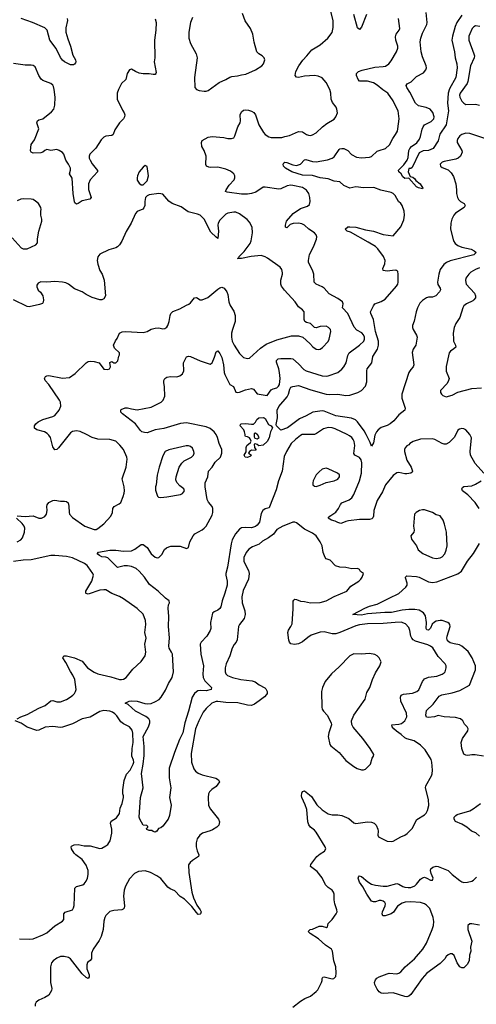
# Model space of a CAD drawing. Header units: inches. Extents: x 2057696 to 2160536, y 827480 to 1016834.
# Tile 298 of 422: x 2100954 to 2105597, y 964209 to 974218. Entities that reach past the tile are written whole.
import ezdxf

# ---------------------------------------------------------------- set-up
doc = ezdxf.new("R2010")
doc.units = ezdxf.units.IN
doc.header["$MEASUREMENT"] = 0
doc.layers.add('C1906', color=7, linetype='Continuous')
doc.layers.add('C1907', color=7, linetype='Continuous')

msp = doc.modelspace()

# ---------------------------------------------------------------- linework, layer by layer
at = {"layer": 'C1906', "color": 5}
for points, elevation in [([(2100930, 969174), (2101010, 969169), (2101090, 969173), (2101150, 969150), (2101175, 969150), (2101210, 969168), (2101225, 969190), (2101235, 969230), (2101231, 969270), (2101234, 969286), (2101250, 969310), (2101290, 969330), (2101310, 969334), (2101370, 969323), (2101410, 969325), (2101430, 969320), (2101448, 969308), (2101454, 969274), (2101456, 969210), (2101461, 969190), (2101490, 969158), (2101617, 969070), (2101710, 969036), (2101730, 969037), (2101750, 969047), (2101808, 969092), (2101881, 969170), (2101898, 969210), (2101901, 969250), (2101914, 969270), (2101964, 969296), (2101981, 969310), (2102007, 969370), (2102015, 969405), (2102018, 969430), (2102016, 969470), (2101997, 969550), (2102037, 969670), (2102046, 969750), (2102044, 969770), (2102010, 969850), (2101973, 969893), (2101930, 969932), (2101870, 969950), (2101750, 969955), (2101690, 969972), (2101634, 970000)], 480), ([(2101456, 970000), (2101350, 969866), (2101330, 969849), (2101310, 969845), (2101290, 969875), (2101266, 969970), (2101250, 969995), (2101245, 970000)], 480), ([(2103827, 970000), (2103810, 969991), (2103758, 969950), (2103714, 969910), (2103666, 969830), (2103642, 969778), (2103624, 969630), (2103587, 969530), (2103560, 969440), (2103495, 969265), (2103490, 969256), (2103450, 969246), (2103426, 969230), (2103410, 969199), (2103392, 969110), (2103370, 969079), (2103350, 969067), (2103310, 969054), (2103250, 969057), (2103208, 969052), (2103190, 969039), (2103147, 968990), (2103114, 968930), (2103103, 968890), (2103068, 968652), (2103050, 968590), (2103050, 968570), (2103064, 968510), (2103063, 968470), (2103041, 968390), (2103013, 968310), (2102999, 968250), (2102988, 968232), (2102970, 968215), (2102930, 968200), (2102914, 968186), (2102894, 968090), (2102896, 968030), (2102891, 968010), (2102858, 967950), (2102799, 967890), (2102789, 967870), (2102797, 967770), (2102824, 967650), (2102815, 967570), (2102821, 967530), (2102838, 967498), (2102904, 967430), (2102900, 967410), (2102850, 967396), (2102790, 967400), (2102766, 967394), (2102750, 967387), (2102732, 967370), (2102709, 967331), (2102671, 967190), (2102633, 967070), (2102613, 966970), (2102580, 966900), (2102527, 966770), (2102475, 966610), (2102473, 966510), (2102490, 966410), (2102478, 966310), (2102493, 966233), (2102476, 966130), (2102462, 966090), (2102410, 966019), (2102390, 966002), (2102364, 965996), (2102350, 965968), (2102330, 965958), (2102310, 965966), (2102297, 965977), (2102270, 965975), (2102246, 965986), (2102244, 965996), (2102258, 966010), (2102256, 966016), (2102247, 966027), (2102209, 966029), (2102175, 966090), (2102169, 966110), (2102184, 966310), (2102210, 966410), (2102194, 966554), (2102211, 966650), (2102220, 966740), (2102220, 966830), (2102210, 966930), (2102265, 967030), (2102278, 967070), (2102277, 967090), (2102266, 967110), (2102235, 967135), (2102131, 967190), (2102057, 967257), (2102026, 967270), (2102068, 967290), (2102090, 967293), (2102150, 967291), (2102227, 967267), (2102250, 967264), (2102290, 967268), (2102334, 967286), (2102371, 967309), (2102391, 967330), (2102438, 967402), (2102467, 967470), (2102505, 967530), (2102519, 967590), (2102507, 967767), (2102499, 967790), (2102475, 967830), (2102469, 967850), (2102476, 967936), (2102466, 968050), (2102470, 968150), (2102463, 968237), (2102467, 968270), (2102478, 968290), (2102475, 968310), (2102437, 968337), (2102363, 968410), (2102275, 968475), (2102223, 968550), (2102170, 968611), (2102138, 968638), (2102090, 968660), (2102050, 968668), (2102015, 968665), (2101950, 968651), (2101850, 968747), (2101830, 968754), (2101790, 968759), (2101765, 968770), (2101743, 968790), (2101755, 968805), (2101870, 968827), (2101930, 968825), (2102010, 968815), (2102090, 968820), (2102124, 968836), (2102190, 968884), (2102210, 968884), (2102250, 968854), (2102290, 968790), (2102330, 968755), (2102351, 968749), (2102370, 968752), (2102380, 968760), (2102399, 968781), (2102428, 968832), (2102448, 968850), (2102470, 968860), (2102490, 968865), (2102585, 968865), (2102650, 968841), (2102670, 968852), (2102685, 968910), (2102717, 968970), (2102734, 968990), (2102810, 969032), (2102830, 969048), (2102850, 969070), (2102910, 969180), (2102919, 969210), (2102917, 969250), (2102910, 969270), (2102874, 969314), (2102861, 969341), (2102840, 969470), (2102840, 969510), (2102868, 969570), (2102874, 969630), (2102911, 969670), (2102941, 969719), (2102996, 969770), (2103010, 969810), (2103009, 969850), (2102982, 969910), (2102966, 969970), (2102951, 970000)], 460), ([(2103497, 970000), (2103490, 969969), (2103469, 969930), (2103430, 969894), (2103387, 969887), (2103370, 969901), (2103353, 969907), (2103338, 969902), (2103342, 969870), (2103356, 969850), (2103350, 969838), (2103310, 969842), (2103292, 969830), (2103282, 969810), (2103312, 969790), (2103300, 969780), (2103270, 969769), (2103248, 969770), (2103235, 969790), (2103256, 969824), (2103257, 969870), (2103265, 969890), (2103300, 969920), (2103308, 969932), (2103299, 969959), (2103289, 969969), (2103270, 969979), (2103250, 969982), (2103247, 969987), (2103245, 970000)], 440), ([(2103338, 970000), (2103338, 969978), (2103345, 969965), (2103370, 969958), (2103388, 969970), (2103371, 970000)], 440), ([(2105388, 970000), (2105373, 969970), (2105321, 969919), (2105290, 969904), (2105270, 969903), (2105250, 969910), (2105176, 969950), (2105150, 969956), (2105030, 969953), (2104956, 969930), (2104921, 969910), (2104910, 969895), (2104890, 969885), (2104873, 969867), (2104865, 969850), (2104865, 969830), (2104890, 969741), (2104935, 969670), (2104948, 969630), (2104943, 969617), (2104932, 969608), (2104890, 969601), (2104870, 969601), (2104810, 969616), (2104790, 969612), (2104750, 969586), (2104673, 969490), (2104642, 969418), (2104590, 969332), (2104553, 969230), (2104550, 969170), (2104545, 969155), (2104535, 969145), (2104510, 969136), (2104410, 969138), (2104296, 969124), (2104270, 969118), (2104230, 969099), (2104218, 969098), (2104190, 969106), (2104162, 969122), (2104125, 969130), (2104089, 969150), (2104106, 969170), (2104170, 969213), (2104197, 969250), (2104215, 969290), (2104230, 969306), (2104304, 969336), (2104330, 969356), (2104351, 969390), (2104408, 969530), (2104429, 969610), (2104433, 969713), (2104425, 969745), (2104410, 969768), (2104362, 969790), (2104350, 969809), (2104360, 969890), (2104354, 969930), (2104346, 969950), (2104331, 969971), (2104308, 969988), (2104282, 970000)], 460), ([(2104567, 970000), (2104565, 969995), (2104550, 969918), (2104530, 969884), (2104519, 969919), (2104476, 970000)], 440), ([(2105674, 969610), (2105585, 969705), (2105537, 969790), (2105535, 969830), (2105549, 969969), (2105531, 970000)], 460), ([(2105624, 969250), (2105584, 969310), (2105510, 969387), (2105455, 969430), (2105449, 969450), (2105456, 969464), (2105470, 969474), (2105550, 969479), (2105590, 969495), (2105647, 969530)], 460), ([(2100930, 968910), (2100964, 968930), (2100982, 968950), (2101004, 969010), (2101007, 969050), (2100999, 969070), (2100978, 969098), (2100923, 969150)], 480), ([(2103730, 964181), (2103810, 964242), (2103852, 964268), (2103910, 964292), (2103970, 964338), (2103985, 964355), (2104023, 964430), (2104030, 964450), (2104029, 964471), (2104035, 964485), (2104051, 964489), (2104130, 964467), (2104149, 964470), (2104167, 964493), (2104173, 964527), (2104169, 964589), (2104148, 964650), (2104133, 964750), (2104125, 964770), (2104064, 964810), (2103993, 964873), (2103906, 964930), (2103887, 964950), (2103909, 964970), (2103930, 964974), (2103998, 965002), (2104030, 965002), (2104075, 964990), (2104082, 964998), (2104090, 965030), (2104132, 965070), (2104172, 965128), (2104181, 965150), (2104179, 965170), (2104158, 965230), (2104152, 965270), (2104152, 965330), (2104144, 965350), (2104130, 965370), (2104090, 965397), (2104064, 965424), (2104030, 965495), (2103978, 965558), (2103912, 965610), (2103915, 965630), (2103976, 965710), (2104010, 965739), (2104054, 965766), (2104066, 965790), (2104060, 965810), (2103970, 965959), (2103950, 965980), (2103910, 966010), (2103893, 966033), (2103884, 966064), (2103873, 966190), (2103858, 966238), (2103823, 966310), (2103819, 966330), (2103824, 966356), (2103830, 966371), (2103850, 966379), (2103900, 966340), (2103920, 966320), (2103976, 966236), (2104030, 966185), (2104090, 966146), (2104130, 966135), (2104190, 966136), (2104228, 966128), (2104299, 966099), (2104350, 966055), (2104370, 966047), (2104490, 966064), (2104530, 966061), (2104557, 966050), (2104578, 966030), (2104595, 965990), (2104599, 965970), (2104596, 965930), (2104603, 965910), (2104689, 965869), (2104730, 965863), (2104750, 965868), (2104828, 965912), (2104870, 965930), (2104893, 965947), (2104944, 965996), (2104993, 966087), (2105070, 966135), (2105088, 966152), (2105102, 966178), (2105113, 966230), (2105110, 966290), (2105079, 966410), (2105084, 966430), (2105141, 966530), (2105148, 966552), (2105151, 966589), (2105146, 966670), (2105138, 966698), (2105075, 966795), (2105030, 966844), (2104966, 966886), (2104890, 966907), (2104870, 966919), (2104833, 966953), (2104785, 966985), (2104758, 967010), (2104740, 967030), (2104739, 967050), (2104810, 967056), (2104836, 967064), (2104870, 967090), (2104890, 967130), (2104887, 967170), (2104830, 967290), (2104825, 967330), (2104831, 967350), (2104857, 967363), (2104947, 967373), (2104992, 967388), (2105013, 967407), (2105048, 967490), (2105070, 967516), (2105110, 967536), (2105194, 967546), (2105250, 967564), (2105270, 967577), (2105279, 967590), (2105291, 967630), (2105290, 967650), (2105280, 967670), (2105210, 967745), (2105153, 967833), (2105130, 967851), (2105103, 967863), (2104979, 967899), (2104953, 967913), (2104940, 967930), (2104931, 967950), (2104922, 968010), (2104910, 968041), (2104877, 968077), (2104833, 968093), (2104772, 968092), (2104650, 968079), (2104490, 968077), (2104410, 968067), (2104370, 968057), (2104210, 967987), (2104170, 967976), (2104130, 967975), (2104050, 967996), (2104010, 967992), (2103919, 967961), (2103882, 967938), (2103830, 967894), (2103790, 967875), (2103748, 967868), (2103710, 967875), (2103697, 967890), (2103690, 967910), (2103680, 967990), (2103687, 968013), (2103711, 968050), (2103723, 968077), (2103736, 968230), (2103734, 968306), (2103741, 968319), (2103750, 968326), (2103770, 968324), (2103810, 968308), (2103850, 968305), (2103910, 968289), (2104010, 968293), (2104070, 968309), (2104150, 968354), (2104281, 968410), (2104322, 968458), (2104402, 968510), (2104424, 968530), (2104435, 968550), (2104448, 968590), (2104418, 968610), (2104408, 968628), (2104390, 968638), (2104330, 968636), (2104271, 968651), (2104210, 968653), (2104165, 968665), (2104110, 968724), (2104070, 968739), (2104059, 968750), (2104041, 968801), (2104030, 968870), (2104010, 968910), (2103967, 968970), (2103930, 968997), (2103850, 969040), (2103770, 969102), (2103750, 969111), (2103730, 969111), (2103675, 969085), (2103630, 969071), (2103570, 969035), (2103533, 968987), (2103484, 968950), (2103424, 968916), (2103390, 968887), (2103321, 968859), (2103284, 968836), (2103258, 968802), (2103234, 968750), (2103234, 968710), (2103280, 968620), (2103287, 968587), (2103282, 968530), (2103226, 968414), (2103214, 968350), (2103217, 968290), (2103243, 968210), (2103247, 968170), (2103236, 968130), (2103189, 968070), (2103179, 968050), (2103166, 967914), (2103156, 967890), (2103135, 967865), (2103115, 967830), (2103089, 967750), (2103053, 967670), (2103043, 967630), (2103043, 967590), (2103050, 967570), (2103068, 967550), (2103119, 967530), (2103202, 967510), (2103317, 967497), (2103348, 967488), (2103390, 967455), (2103446, 967426), (2103456, 967416), (2103469, 967390), (2103469, 967370), (2103463, 967357), (2103444, 967336), (2103390, 967294), (2103341, 967259), (2103312, 967248), (2103270, 967251), (2103173, 967273), (2103050, 967276), (2102970, 967287), (2102950, 967286), (2102923, 967277), (2102909, 967270), (2102850, 967215), (2102821, 967179), (2102774, 967090), (2102742, 967010), (2102697, 966757), (2102702, 966670), (2102724, 966604), (2102740, 966580), (2102770, 966559), (2102810, 966543), (2102949, 966509), (2102977, 966490), (2102984, 966470), (2102950, 966422), (2102906, 966394), (2102883, 966370), (2102872, 966350), (2102869, 966310), (2102874, 966230), (2102893, 966193), (2102976, 966090), (2102985, 966065), (2102979, 966030), (2102960, 966010), (2102916, 965984), (2102890, 965972), (2102811, 965950), (2102784, 965930), (2102760, 965890), (2102748, 965850), (2102748, 965810), (2102758, 965770), (2102774, 965730), (2102773, 965710), (2102710, 965672), (2102688, 965652), (2102672, 965628), (2102673, 965550), (2102703, 965350), (2102722, 965290), (2102756, 965216), (2102789, 965170), (2102798, 965150), (2102792, 965128), (2102790, 965124), (2102770, 965123), (2102750, 965141), (2102703, 965203), (2102655, 965255), (2102630, 965277), (2102585, 965305), (2102530, 965362), (2102483, 965383), (2102460, 965400), (2102390, 965488), (2102350, 965516), (2102285, 965550), (2102230, 965565), (2102161, 965559), (2102121, 965539), (2102070, 965486), (2102030, 965411), (2102016, 965370), (2102008, 965310), (2102020, 965210), (2102015, 965185), (2102005, 965175), (2101992, 965168), (2101910, 965164), (2101870, 965151), (2101830, 965112), (2101819, 965090), (2101810, 965054), (2101804, 964970), (2101783, 964897), (2101763, 964857), (2101700, 964770), (2101685, 964730), (2101683, 964670), (2101670, 964654), (2101645, 964635), (2101635, 964610), (2101637, 964570), (2101659, 964510), (2101660, 964490), (2101650, 964473), (2101630, 964481), (2101590, 964519), (2101472, 964670), (2101450, 964685), (2101406, 964694), (2101370, 964695), (2101330, 964678), (2101293, 964650), (2101279, 964630), (2101267, 964590), (2101267, 964430), (2101280, 964370), (2101278, 964350), (2101250, 964302), (2101210, 964279), (2101149, 964251), (2101123, 964230), (2101113, 964210), (2101110, 964190)], 480), ([(2105670, 966732), (2105586, 966746), (2105550, 966746), (2105510, 966739), (2105490, 966742), (2105470, 966753), (2105450, 966810), (2105442, 966870), (2105457, 966910), (2105509, 966990), (2105513, 967010), (2105504, 967030), (2105476, 967056), (2105460, 967090), (2105435, 967110), (2105384, 967124), (2105270, 967131), (2105210, 967144), (2105170, 967131), (2105106, 967126), (2105089, 967129), (2105083, 967150), (2105090, 967196), (2105159, 967261), (2105218, 967342), (2105245, 967355), (2105350, 967374), (2105430, 967398), (2105527, 967453), (2105590, 967610), (2105590, 967650), (2105553, 967730), (2105514, 967794), (2105451, 967851), (2105424, 967864), (2105370, 967872), (2105330, 967883), (2105304, 967904), (2105297, 967930), (2105299, 967950), (2105330, 968050), (2105327, 968070), (2105319, 968079), (2105306, 968090), (2105250, 968110), (2105230, 968112), (2105190, 968104), (2105170, 968095), (2105147, 968073), (2105130, 968032), (2105110, 968011), (2105095, 968015), (2105087, 968030), (2105091, 968089), (2105079, 968159), (2105058, 968190), (2105014, 968214), (2104970, 968223), (2104910, 968223), (2104844, 968216), (2104733, 968193), (2104668, 968192), (2104490, 968177), (2104430, 968166), (2104342, 968170), (2104463, 968237), (2104510, 968256), (2104590, 968275), (2104710, 968338), (2104810, 968384), (2104879, 968450), (2104893, 968470), (2104892, 968490), (2104876, 968544), (2104876, 968550), (2104890, 968564), (2104990, 968558), (2105016, 968550), (2105110, 968505), (2105150, 968498), (2105196, 968504), (2105410, 968585), (2105447, 968613), (2105507, 968713), (2105568, 968792), (2105630, 968892)], 460), ([(2100929, 967110), (2100967, 967133), (2101030, 967154), (2101150, 967218), (2101214, 967246), (2101270, 967295), (2101290, 967298), (2101330, 967285), (2101370, 967285), (2101430, 967309), (2101467, 967330), (2101493, 967350), (2101510, 967370), (2101523, 967390), (2101528, 967410), (2101515, 967510), (2101496, 967556), (2101471, 967591), (2101423, 967683), (2101393, 967730), (2101402, 967750), (2101430, 967752), (2101510, 967732), (2101590, 967697), (2101642, 967630), (2101710, 967585), (2101750, 967570), (2101879, 967539), (2101970, 967510), (2101990, 967510), (2102010, 967513), (2102038, 967530), (2102103, 967617), (2102190, 967694), (2102229, 967750), (2102238, 967790), (2102228, 967870), (2102240, 967930), (2102228, 967990), (2102235, 968070), (2102233, 968110), (2102210, 968174), (2102150, 968232), (2102010, 968332), (2101970, 968355), (2101890, 968386), (2101830, 968421), (2101810, 968424), (2101770, 968418), (2101650, 968379), (2101630, 968385), (2101625, 968390), (2101625, 968410), (2101686, 968510), (2101703, 968570), (2101697, 968590), (2101650, 968656), (2101639, 968670), (2101613, 968690), (2101490, 968748), (2101430, 968761), (2101310, 968773), (2101270, 968770), (2101070, 968726), (2100990, 968723), (2100890, 968712)], 480), ([(2100953, 964873), (2101050, 964870), (2101090, 964875), (2101190, 964914), (2101230, 964937), (2101310, 965007), (2101390, 965054), (2101402, 965070), (2101402, 965130), (2101415, 965145), (2101490, 965171), (2101502, 965190), (2101507, 965213), (2101513, 965390), (2101533, 965407), (2101595, 965425), (2101610, 965433), (2101630, 965461), (2101643, 965490), (2101650, 965530), (2101649, 965570), (2101630, 965625), (2101590, 965682), (2101524, 965730), (2101507, 965747), (2101481, 965790), (2101476, 965810), (2101482, 965818), (2101509, 965831), (2101550, 965835), (2101610, 965821), (2101670, 965820), (2101770, 965794), (2101790, 965798), (2101830, 965820), (2101850, 965835), (2101862, 965850), (2101873, 965870), (2101890, 965950), (2101891, 965990), (2101876, 966050), (2101884, 966070), (2101937, 966103), (2101969, 966150), (2101976, 966204), (2101996, 966250), (2102008, 966310), (2102010, 966330), (2102004, 966350), (2102003, 966390), (2102017, 966483), (2102040, 966550), (2102077, 966590), (2102108, 966650), (2102113, 966670), (2102111, 966690), (2102094, 966730), (2102099, 966810), (2102108, 966870), (2102104, 966964), (2102096, 966996), (2102070, 967031), (2102010, 967060), (2101982, 967082), (2101941, 967141), (2101922, 967162), (2101898, 967178), (2101870, 967188), (2101810, 967195), (2101770, 967186), (2101670, 967127), (2101590, 967110), (2101490, 967060), (2101390, 967027), (2101370, 967023), (2101290, 967034), (2101214, 967026), (2101150, 966997), (2101130, 966994), (2101030, 967028), (2100970, 967068), (2100909, 967090)], 480), ([(2105630, 965919), (2105592, 965952), (2105548, 965968), (2105501, 966010), (2105450, 966040), (2105386, 966066), (2105373, 966090), (2105373, 966110), (2105389, 966130), (2105403, 966137), (2105530, 966177), (2105565, 966195), (2105639, 966250)], 460), ([(2105630, 965013), (2105550, 965027), (2105530, 965026), (2105510, 965010), (2105509, 964970), (2105550, 964850), (2105536, 964790), (2105540, 964750), (2105529, 964710), (2105524, 964650), (2105505, 964615), (2105470, 964581), (2105450, 964581), (2105430, 964589), (2105403, 964630), (2105370, 964704), (2105350, 964722), (2105330, 964723), (2105310, 964712), (2105290, 964694), (2105275, 964670), (2105230, 964624), (2105093, 964527), (2105047, 964473), (2104930, 964310), (2104910, 964292), (2104890, 964286), (2104870, 964288), (2104750, 964325), (2104650, 964318), (2104630, 964324), (2104610, 964337), (2104590, 964363), (2104566, 964410), (2104562, 964430), (2104570, 964457), (2104586, 964474), (2104610, 964490), (2104690, 964520), (2104710, 964524), (2104790, 964518), (2104810, 964524), (2104830, 964539), (2104874, 964590), (2104967, 964670), (2105052, 964768), (2105091, 964829), (2105149, 964970), (2105161, 965010), (2105164, 965050), (2105158, 965090), (2105123, 965183), (2105090, 965218), (2105070, 965231), (2105030, 965243), (2104930, 965251), (2104872, 965248), (2104842, 965238), (2104794, 965206), (2104753, 965147), (2104731, 965130), (2104670, 965108), (2104647, 965107), (2104638, 965130), (2104643, 965150), (2104671, 965210), (2104673, 965230), (2104665, 965245), (2104650, 965259), (2104630, 965264), (2104610, 965265), (2104570, 965251), (2104550, 965250), (2104530, 965256), (2104483, 965330), (2104443, 965403), (2104408, 965450), (2104396, 965490), (2104401, 965510), (2104406, 965514), (2104430, 965508), (2104493, 965453), (2104530, 965432), (2104570, 965421), (2104649, 965409), (2104690, 965410), (2104790, 965436), (2104810, 965431), (2104848, 965408), (2104870, 965401), (2104905, 965395), (2104930, 965398), (2104970, 965413), (2104990, 965430), (2105030, 965482), (2105050, 965496), (2105070, 965502), (2105093, 965493), (2105130, 965471), (2105150, 965472), (2105159, 965490), (2105138, 965538), (2105132, 965570), (2105135, 965585), (2105156, 965604), (2105190, 965612), (2105210, 965610), (2105309, 965569), (2105350, 965530), (2105430, 965466), (2105450, 965455), (2105470, 965449), (2105508, 965450), (2105550, 965460), (2105569, 965470), (2105599, 965501)], 460)]:
    msp.add_lwpolyline(points, dxfattribs=dict(at, elevation=elevation))
for points, elevation in [([(2102670, 969887), (2102647, 969887), (2102470, 969846), (2102433, 969827), (2102410, 969785), (2102373, 969670), (2102353, 969587), (2102343, 969490), (2102336, 969470), (2102335, 969435), (2102355, 969375), (2102364, 969364), (2102390, 969361), (2102450, 969368), (2102590, 969391), (2102610, 969401), (2102629, 969430), (2102622, 969450), (2102581, 969481), (2102552, 969512), (2102542, 969542), (2102544, 969570), (2102574, 969670), (2102601, 969710), (2102627, 969733), (2102700, 969770), (2102721, 969790), (2102728, 969810), (2102726, 969830), (2102710, 969864), (2102690, 969878)], 480), ([(2104070, 969659), (2104030, 969650), (2103998, 969622), (2103970, 969590), (2103937, 969530), (2103933, 969510), (2103936, 969490), (2103950, 969476), (2103970, 969474), (2104010, 969488), (2104070, 969515), (2104150, 969530), (2104190, 969546), (2104207, 969570), (2104205, 969590), (2104185, 969610), (2104090, 969654)], 480), ([(2105050, 969236), (2105018, 969230), (2104986, 969210), (2104967, 969190), (2104957, 969070), (2104964, 969030), (2104961, 969010), (2104931, 968970), (2104939, 968939), (2104988, 968868), (2105006, 968830), (2105052, 968792), (2105150, 968748), (2105190, 968742), (2105230, 968746), (2105250, 968759), (2105275, 968790), (2105290, 968825), (2105299, 968870), (2105295, 969010), (2105274, 969090), (2105258, 969130), (2105230, 969173), (2105190, 969186), (2105150, 969207), (2105070, 969234)], 480), ([(2104510, 967774), (2104430, 967769), (2104350, 967773), (2104310, 967751), (2104202, 967638), (2104123, 967570), (2104061, 967490), (2104033, 967430), (2104021, 967390), (2104027, 967230), (2104030, 967210), (2104043, 967190), (2104081, 967150), (2104122, 967070), (2104125, 967050), (2104096, 966970), (2104091, 966930), (2104108, 966850), (2104116, 966836), (2104202, 966770), (2104270, 966689), (2104350, 966625), (2104386, 966606), (2104430, 966593), (2104450, 966593), (2104470, 966600), (2104521, 966650), (2104537, 966710), (2104552, 966730), (2104554, 966750), (2104519, 966810), (2104444, 966910), (2104346, 967026), (2104332, 967052), (2104329, 967090), (2104352, 967150), (2104467, 967310), (2104482, 967378), (2104515, 967430), (2104540, 967510), (2104570, 967578), (2104617, 967650), (2104628, 967690), (2104610, 967730), (2104590, 967751), (2104566, 967766)], 520)]:
    msp.add_lwpolyline(points, close=True, dxfattribs=dict(at, elevation=elevation))
at = {"layer": 'C1907', "color": 5}
for points, elevation in [([(2102951, 970000), (2102950, 970003), (2102930, 970029), (2102890, 970061), (2102850, 970081), (2102650, 970119), (2102590, 970112), (2102419, 970061), (2102331, 970049), (2102250, 970020), (2102222, 970022), (2102197, 970030), (2102181, 970041), (2102130, 970110), (2101998, 970210), (2101983, 970230), (2101981, 970250), (2101986, 970254), (2102027, 970273), (2102050, 970273), (2102090, 970261), (2102150, 970253), (2102290, 970278), (2102392, 970330), (2102413, 970350), (2102431, 970390), (2102427, 970487), (2102420, 970530), (2102420, 970550), (2102430, 970570), (2102450, 970585), (2102488, 970592), (2102552, 970588), (2102581, 970599), (2102610, 970618), (2102623, 970650), (2102618, 970730), (2102650, 970791), (2102670, 970798), (2102690, 970794), (2102790, 970749), (2102890, 970716), (2102910, 970731), (2102934, 970786), (2102950, 970841), (2102970, 970853), (2102990, 970826), (2103010, 970785), (2103027, 970710), (2103033, 970633), (2103041, 970610), (2103090, 970511), (2103129, 970489), (2103150, 970431), (2103170, 970427), (2103190, 970431), (2103250, 970455), (2103310, 970470), (2103330, 970463), (2103370, 970416), (2103470, 970397), (2103510, 970454), (2103530, 970466), (2103570, 970477), (2103587, 970493), (2103595, 970510), (2103601, 970570), (2103597, 970630), (2103588, 970670), (2103564, 970736), (2103566, 970754), (2103582, 970770), (2103610, 970775), (2103710, 970774), (2103730, 970770), (2103790, 970720), (2103842, 970662), (2103867, 970647), (2104030, 970598), (2104070, 970596), (2104090, 970599), (2104187, 970633), (2104230, 970666), (2104250, 970690), (2104272, 970730), (2104290, 970806), (2104305, 970830), (2104410, 970910), (2104453, 970950), (2104459, 970970), (2104459, 970990), (2104450, 971015), (2104434, 971034), (2104383, 971063), (2104354, 971094), (2104291, 971230), (2104237, 971290), (2104244, 971330), (2104236, 971350), (2104190, 971385), (2104101, 971430), (2104049, 971490), (2104030, 971504), (2103968, 971528), (2103949, 971550), (2103945, 971630), (2103931, 971671), (2103892, 971750), (2103890, 971770), (2103900, 971830), (2103940, 971910), (2103972, 971988), (2103974, 972010), (2103970, 972030), (2103952, 972050), (2103895, 972090), (2103850, 972131), (2103824, 972144), (2103790, 972150), (2103735, 972145), (2103705, 972135), (2103670, 972102), (2103657, 972110), (2103656, 972130), (2103668, 972170), (2103733, 972247), (2103810, 972299), (2103879, 972321), (2103900, 972340), (2103908, 972370), (2103903, 972410), (2103893, 972450), (2103870, 972484), (2103830, 972511), (2103730, 972534), (2103710, 972535), (2103675, 972530), (2103610, 972500), (2103590, 972496), (2103450, 972517), (2103430, 972515), (2103356, 972464), (2103310, 972451), (2103270, 972445), (2103210, 972444), (2103064, 972464), (2103047, 972470), (2103054, 972490), (2103083, 972537), (2103133, 972590), (2103142, 972610), (2103141, 972630), (2103130, 972650), (2103097, 972677), (2103050, 972697), (2102970, 972720), (2102896, 972716), (2102878, 972718), (2102853, 972730), (2102845, 972745), (2102851, 972831), (2102830, 972889), (2102807, 972930), (2102801, 972970), (2102809, 972990), (2102870, 973025), (2102910, 973030), (2103030, 973022), (2103070, 973011), (2103109, 973011), (2103130, 973018), (2103142, 973038), (2103172, 973130), (2103197, 973170), (2103200, 973190), (2103194, 973250), (2103210, 973283), (2103230, 973297), (2103250, 973302), (2103279, 973299), (2103310, 973288), (2103333, 973273), (2103352, 973250), (2103387, 973150), (2103433, 973070), (2103450, 973051), (2103488, 973028), (2103510, 973021), (2103550, 973019), (2103618, 973022), (2103651, 973029), (2103698, 973042), (2103790, 973083), (2103830, 973077), (2103870, 973050), (2103890, 973043), (2103910, 973040), (2103930, 973048), (2103970, 973068), (2104034, 973130), (2104077, 973163), (2104152, 973208), (2104170, 973230), (2104184, 973270), (2104180, 973310), (2104172, 973330), (2104135, 973375), (2104120, 973410), (2104118, 973470), (2104108, 973510), (2104070, 973581), (2104030, 973627), (2103990, 973644), (2103950, 973650), (2103850, 973644), (2103790, 973632), (2103770, 973633), (2103756, 973650), (2103763, 973690), (2103791, 973750), (2103832, 973808), (2103874, 973850), (2103924, 973910), (2104010, 973961), (2104087, 974030), (2104130, 974087), (2104142, 974138), (2104142, 974210), (2104115, 974315)], 460), ([(2102710, 974239), (2102689, 974190), (2102674, 974090), (2102675, 974030), (2102690, 973976), (2102747, 973870), (2102759, 973830), (2102733, 973630), (2102735, 973530), (2102750, 973510), (2102778, 973498), (2102830, 973490), (2102850, 973490), (2102870, 973498), (2102981, 973579), (2103050, 973609), (2103090, 973633), (2103110, 973641), (2103170, 973647), (2103210, 973659), (2103254, 973666), (2103353, 973707), (2103417, 973750), (2103432, 973770), (2103439, 973790), (2103445, 973810), (2103441, 973830), (2103419, 973850), (2103384, 973870), (2103366, 973890), (2103338, 973990), (2103324, 974070), (2103301, 974130), (2103247, 974207), (2103221, 974281)], 480), ([(2105450, 974264), (2105398, 974190), (2105380, 974150), (2105354, 974050), (2105349, 974010), (2105375, 973890), (2105382, 973830), (2105400, 973770), (2105402, 973730), (2105388, 973630), (2105325, 973515), (2105310, 973470), (2105303, 973370), (2105313, 973293), (2105291, 973150), (2105227, 973053), (2105210, 972986), (2105157, 972910), (2105111, 972890), (2105055, 972885), (2105016, 972864), (2104945, 972715), (2104930, 972706), (2104910, 972706), (2104904, 972670), (2104924, 972624), (2104950, 972618), (2104970, 972601), (2104983, 972583), (2105025, 972550), (2105054, 972506), (2105050, 972498), (2105008, 972508), (2104990, 972518), (2104910, 972608), (2104870, 972605), (2104850, 972619), (2104831, 972651), (2104809, 972670), (2104805, 972690), (2104859, 972741), (2104895, 972790), (2104903, 972817), (2104910, 972890), (2104920, 972910), (2104938, 972930), (2104993, 972967), (2105018, 973002), (2105030, 973030), (2105045, 973105), (2105056, 973130), (2105071, 973150), (2105136, 973184), (2105158, 973202), (2105165, 973210), (2105167, 973230), (2105153, 973273), (2105127, 973307), (2105087, 973327), (2105010, 973343), (2104977, 973370), (2104921, 973481), (2104889, 973530), (2104884, 973550), (2104894, 973566), (2104933, 973587), (2104990, 973640), (2105061, 973679), (2105085, 973710), (2105089, 973730), (2105086, 973750), (2105050, 973840), (2105035, 973890), (2105027, 973993), (2105032, 974030), (2105050, 974080), (2105094, 974170), (2105097, 974190), (2105086, 974290)], 420), ([(2102330, 974227), (2102342, 974190), (2102339, 974110), (2102324, 974010), (2102328, 973830), (2102322, 973790), (2102340, 973680), (2102338, 973670), (2102330, 973662), (2102310, 973661), (2102270, 973669), (2102210, 973669), (2102170, 973676), (2102130, 973690), (2102090, 973714), (2102070, 973709), (2102048, 973670), (2102033, 973610), (2101990, 973569), (2101958, 973510), (2101945, 973470), (2101946, 973410), (2101998, 973298), (2102015, 973270), (2102023, 973250), (2102020, 973230), (2102011, 973210), (2101969, 973171), (2101954, 973150), (2101921, 973099), (2101903, 973050), (2101890, 973041), (2101830, 973035), (2101810, 973025), (2101784, 972996), (2101728, 972912), (2101667, 972850), (2101660, 972830), (2101660, 972810), (2101669, 972790), (2101692, 972752), (2101745, 972685), (2101745, 972670), (2101670, 972590), (2101653, 972550), (2101653, 972493), (2101681, 972410), (2101668, 972392), (2101590, 972378), (2101550, 972350), (2101530, 972343), (2101515, 972355), (2101510, 972368), (2101497, 972450), (2101487, 972607), (2101461, 972650), (2101470, 972690), (2101469, 972710), (2101451, 972750), (2101423, 972790), (2101402, 972850), (2101390, 972867), (2101357, 972890), (2101330, 972897), (2101270, 972888), (2101230, 972899), (2101210, 972890), (2101190, 972872), (2101170, 972864), (2101090, 972862), (2101070, 972870), (2101064, 972884), (2101072, 972950), (2101104, 972996), (2101149, 973109), (2101129, 973169), (2101135, 973190), (2101150, 973201), (2101190, 973211), (2101278, 973282), (2101300, 973310), (2101313, 973350), (2101314, 973430), (2101306, 973510), (2101298, 973538), (2101290, 973553), (2101270, 973569), (2101190, 973601), (2101173, 973613), (2101149, 973650), (2101110, 973739), (2101090, 973753), (2101070, 973757), (2101010, 973756), (2100890, 973773)], 460), ([(2101437, 974230), (2101440, 974210), (2101424, 974136), (2101423, 974090), (2101443, 974023), (2101472, 973950), (2101496, 973856), (2101521, 973810), (2101525, 973790), (2101520, 973780), (2101510, 973766), (2101500, 973760), (2101470, 973758), (2101410, 973789), (2101390, 973807), (2101370, 973833), (2101325, 973925), (2101261, 974010), (2101232, 974110), (2101210, 974136), (2101084, 974190), (2100970, 974229)], 440), ([(2104476, 970000), (2104457, 970037), (2104389, 970130), (2104369, 970149), (2104327, 970167), (2104170, 970190), (2104050, 970240), (2104030, 970241), (2103933, 970227), (2103868, 970190), (2103800, 970160), (2103677, 970070), (2103610, 970047), (2103566, 970090), (2103562, 970102), (2103575, 970170), (2103572, 970250), (2103590, 970285), (2103675, 970385), (2103686, 970410), (2103699, 970461), (2103710, 970482), (2103730, 970490), (2103790, 970499), (2103914, 970454), (2104070, 970410), (2104108, 970408), (2104190, 970413), (2104270, 970397), (2104310, 970402), (2104393, 970430), (2104430, 970450), (2104470, 970494), (2104484, 970536), (2104483, 970650), (2104487, 970670), (2104534, 970730), (2104546, 970794), (2104591, 970869), (2104603, 970910), (2104601, 970950), (2104572, 971050), (2104552, 971172), (2104523, 971230), (2104522, 971250), (2104550, 971310), (2104566, 971330), (2104630, 971353), (2104670, 971378), (2104786, 971510), (2104797, 971530), (2104802, 971550), (2104803, 971630), (2104797, 971657), (2104790, 971667), (2104782, 971670), (2104770, 971673), (2104690, 971662), (2104650, 971670), (2104645, 971690), (2104665, 971735), (2104669, 971770), (2104653, 971810), (2104596, 971890), (2104571, 971911), (2104498, 971958), (2104319, 972059), (2104285, 972070), (2104262, 972090), (2104290, 972111), (2104310, 972114), (2104370, 972110), (2104470, 972081), (2104550, 972070), (2104650, 972033), (2104750, 972022), (2104830, 972114), (2104858, 972182), (2104866, 972230), (2104862, 972270), (2104843, 972330), (2104830, 972349), (2104805, 972370), (2104771, 972430), (2104752, 972450), (2104730, 972463), (2104625, 972485), (2104553, 972513), (2104450, 972510), (2104370, 972520), (2104310, 972507), (2104251, 972531), (2104209, 972569), (2104150, 972576), (2104090, 972601), (2104010, 972612), (2103930, 972635), (2103830, 972637), (2103722, 972670), (2103655, 972710), (2103636, 972730), (2103632, 972750), (2103638, 972762), (2103649, 972770), (2103670, 972768), (2103730, 972741), (2103770, 972735), (2103808, 972750), (2103850, 972792), (2103864, 972796), (2103930, 972776), (2103970, 972774), (2104085, 972795), (2104130, 972810), (2104150, 972823), (2104202, 972898), (2104210, 972906), (2104230, 972910), (2104250, 972907), (2104289, 972889), (2104329, 972849), (2104380, 972820), (2104430, 972814), (2104510, 972821), (2104531, 972829), (2104590, 972880), (2104610, 972890), (2104672, 972908), (2104713, 972947), (2104748, 973012), (2104776, 973050), (2104794, 973086), (2104799, 973110), (2104813, 973210), (2104801, 973290), (2104783, 973330), (2104750, 973393), (2104698, 973470), (2104645, 973505), (2104590, 973553), (2104550, 973577), (2104490, 973594), (2104410, 973594), (2104396, 973610), (2104378, 973650), (2104378, 973670), (2104399, 973690), (2104435, 973705), (2104566, 973734), (2104650, 973741), (2104673, 973747), (2104707, 973770), (2104730, 973799), (2104784, 973890), (2104798, 973930), (2104798, 973950), (2104779, 974010), (2104775, 974045), (2104782, 974070), (2104811, 974110), (2104819, 974130), (2104806, 974230)], 440), ([(2104480, 974270), (2104430, 974143), (2104410, 974117), (2104390, 974137), (2104350, 974270)], 440), ([(2105634, 974150), (2105590, 974156), (2105570, 974146), (2105555, 974130), (2105530, 974076), (2105521, 974050), (2105519, 974010), (2105572, 973870), (2105578, 973850), (2105576, 973830), (2105536, 973750), (2105511, 973589), (2105502, 973570), (2105432, 973470), (2105427, 973450), (2105430, 973430), (2105449, 973389), (2105470, 973368), (2105490, 973357), (2105590, 973358), (2105629, 973349)], 440), ([(2105705, 973005), (2105530, 973061), (2105490, 973065), (2105450, 973051), (2105430, 973036), (2105408, 973010), (2105402, 972990), (2105402, 972970), (2105450, 972890), (2105453, 972870), (2105436, 972830), (2105413, 972810), (2105390, 972799), (2105270, 972777), (2105251, 972770), (2105228, 972750), (2105231, 972730), (2105250, 972716), (2105312, 972692), (2105342, 972662), (2105363, 972623), (2105387, 972550), (2105396, 972490), (2105396, 972450), (2105405, 972410), (2105414, 972390), (2105437, 972370), (2105473, 972350), (2105484, 972330), (2105474, 972310), (2105384, 972250), (2105367, 972230), (2105347, 972190), (2105338, 972150), (2105335, 972090), (2105366, 971970), (2105383, 971943), (2105410, 971924), (2105450, 971907), (2105545, 971885), (2105576, 971870), (2105595, 971850), (2105570, 971829), (2105330, 971767), (2105293, 971750), (2105268, 971730), (2105230, 971678), (2105214, 971630), (2105202, 971550), (2105205, 971525), (2105229, 971490), (2105233, 971473), (2105221, 971450), (2105185, 971410), (2105150, 971399), (2105110, 971398), (2105090, 971391), (2105050, 971364), (2105024, 971336), (2105000, 971290), (2104984, 971250), (2104965, 971155), (2104948, 971110), (2104948, 971090), (2104955, 971070), (2104989, 971010), (2104994, 970990), (2104986, 970930), (2104980, 970910), (2104956, 970870), (2104946, 970834), (2104962, 970710), (2104956, 970690), (2104930, 970661), (2104911, 970630), (2104838, 970410), (2104838, 970370), (2104873, 970270), (2104870, 970250), (2104810, 970201), (2104758, 970142), (2104720, 970110), (2104690, 970093), (2104630, 970072), (2104599, 970050), (2104583, 970030), (2104567, 970000)], 440), ([(2100879, 971999), (2100970, 971899), (2100990, 971888), (2101030, 971888), (2101118, 971930), (2101134, 971950), (2101134, 971990), (2101147, 972070), (2101179, 972170), (2101179, 972190), (2101168, 972230), (2101169, 972270), (2101174, 972290), (2101169, 972310), (2101144, 972350), (2101115, 972375), (2101090, 972389), (2101070, 972393), (2100990, 972398), (2100965, 972395), (2100930, 972378)], 480), ([(2101245, 970000), (2101233, 970013), (2101207, 970027), (2101128, 970048), (2101106, 970066), (2101106, 970090), (2101119, 970110), (2101142, 970130), (2101190, 970153), (2101290, 970183), (2101310, 970196), (2101354, 970250), (2101371, 970290), (2101370, 970330), (2101359, 970350), (2101250, 970511), (2101214, 970550), (2101205, 970570), (2101217, 970590), (2101230, 970597), (2101250, 970600), (2101390, 970574), (2101459, 970581), (2101518, 970622), (2101630, 970730), (2101650, 970742), (2101670, 970746), (2101710, 970744), (2101762, 970730), (2101810, 970666), (2101850, 970663), (2101868, 970670), (2101877, 970690), (2101870, 970734), (2101890, 970742), (2101910, 970731), (2101930, 970731), (2101952, 970750), (2101961, 970799), (2101968, 970810), (2101968, 970830), (2101919, 970879), (2101909, 970910), (2101927, 970953), (2101944, 970976), (2101970, 971031), (2101995, 971045), (2102030, 971050), (2102210, 971039), (2102250, 971048), (2102290, 971072), (2102330, 971083), (2102370, 971085), (2102410, 971077), (2102430, 971078), (2102450, 971091), (2102461, 971110), (2102473, 971150), (2102483, 971210), (2102491, 971230), (2102510, 971253), (2102582, 971278), (2102650, 971317), (2102674, 971326), (2102690, 971339), (2102730, 971390), (2102750, 971395), (2102790, 971372), (2102810, 971372), (2102867, 971393), (2102970, 971478), (2102990, 971492), (2103010, 971499), (2103033, 971490), (2103060, 971450), (2103070, 971425), (2103082, 971350), (2103093, 971313), (2103130, 971256), (2103145, 971210), (2103145, 971150), (2103117, 971070), (2103109, 971031), (2103108, 970990), (2103115, 970950), (2103134, 970910), (2103190, 970826), (2103230, 970785), (2103270, 970773), (2103290, 970776), (2103402, 970878), (2103461, 970919), (2103570, 970965), (2103717, 971003), (2103790, 971004), (2103832, 970992), (2103905, 970925), (2103933, 970893), (2103970, 970870), (2103990, 970866), (2104010, 970870), (2104034, 970886), (2104090, 970948), (2104101, 970970), (2104118, 971050), (2104113, 971070), (2104095, 971090), (2104070, 971101), (2104010, 971099), (2103970, 971085), (2103950, 971089), (2103910, 971130), (2103870, 971139), (2103852, 971150), (2103846, 971170), (2103845, 971250), (2103829, 971270), (2103790, 971298), (2103754, 971350), (2103647, 971467), (2103617, 971510), (2103610, 971530), (2103608, 971570), (2103627, 971630), (2103626, 971646), (2103620, 971680), (2103603, 971703), (2103473, 971793), (2103450, 971807), (2103410, 971820), (2103309, 971811), (2103210, 971790), (2103169, 971790), (2103182, 971798), (2103185, 971810), (2103237, 971863), (2103296, 971944), (2103309, 971971), (2103320, 972050), (2103316, 972110), (2103290, 972161), (2103268, 972188), (2103190, 972245), (2103150, 972260), (2103130, 972261), (2103070, 972251), (2103050, 972241), (2102990, 972180), (2102972, 972150), (2102968, 972130), (2102976, 972070), (2102970, 971993), (2102950, 972007), (2102899, 972059), (2102830, 972190), (2102790, 972230), (2102761, 972241), (2102666, 972266), (2102595, 972315), (2102505, 972350), (2102470, 972375), (2102410, 972446), (2102370, 972450), (2102270, 972439), (2102250, 972429), (2102234, 972410), (2102225, 972370), (2102225, 972330), (2102216, 972304), (2102207, 972293), (2102150, 972267), (2102130, 972249), (2102089, 972151), (2102035, 972065), (2101993, 971967), (2101970, 971930), (2101950, 971910), (2101930, 971898), (2101862, 971878), (2101770, 971836), (2101750, 971809), (2101742, 971770), (2101750, 971732), (2101768, 971670), (2101793, 971630), (2101813, 971570), (2101828, 971412), (2101810, 971379), (2101790, 971369), (2101770, 971369), (2101690, 971393), (2101630, 971424), (2101590, 971452), (2101510, 971481), (2101449, 971529), (2101422, 971542), (2101390, 971550), (2101310, 971557), (2101230, 971550), (2101168, 971552), (2101141, 971539), (2101130, 971518), (2101130, 971502), (2101143, 971470), (2101167, 971447), (2101190, 971410), (2101197, 971370), (2101194, 971346), (2101186, 971334), (2101156, 971324), (2101050, 971298), (2101030, 971303), (2100892, 971372)], 480), ([(2105630, 971695), (2105590, 971679), (2105542, 971650), (2105519, 971630), (2105490, 971590), (2105486, 971566), (2105493, 971530), (2105577, 971437), (2105589, 971410), (2105587, 971390), (2105573, 971370), (2105560, 971360), (2105496, 971330), (2105470, 971310), (2105459, 971290), (2105430, 971190), (2105389, 971131), (2105370, 971090), (2105360, 971030), (2105363, 970970), (2105365, 970950), (2105385, 970910), (2105388, 970890), (2105369, 970871), (2105335, 970850), (2105319, 970830), (2105289, 970691), (2105290, 970645), (2105319, 970570), (2105315, 970550), (2105299, 970521), (2105232, 970448), (2105231, 970430), (2105242, 970410), (2105257, 970397), (2105290, 970385), (2105350, 970401), (2105410, 970431), (2105550, 970470), (2105650, 970475)], 460), ([(2103245, 970000), (2103241, 970030), (2103233, 970050), (2103195, 970090), (2103198, 970102), (2103206, 970110), (2103250, 970113), (2103310, 970106), (2103330, 970108), (2103353, 970127), (2103365, 970155), (2103385, 970170), (2103430, 970174), (2103441, 970170), (2103450, 970164), (2103483, 970103), (2103510, 970088), (2103526, 970070), (2103505, 970030), (2103497, 970000)], 440), ([(2104282, 970000), (2104160, 970060), (2104130, 970070), (2104090, 970073), (2104042, 970058), (2103973, 970010), (2103950, 970001), (2103830, 970002), (2103827, 970000)], 460), ([(2101634, 970000), (2101570, 970032), (2101530, 970040), (2101490, 970031), (2101470, 970018), (2101456, 970000)], 480), ([(2103371, 970000), (2103370, 970002), (2103350, 970016), (2103338, 970010), (2103338, 970000)], 440), ([(2105531, 970000), (2105530, 970002), (2105490, 970049), (2105470, 970059), (2105450, 970061), (2105426, 970054), (2105410, 970044), (2105388, 970000)], 460)]:
    msp.add_lwpolyline(points, dxfattribs=dict(at, elevation=elevation))
at = {"layer": 'C1907', "color": 5, "elevation": 480}
msp.add_lwpolyline([(2102230, 972735), (2102210, 972719), (2102168, 972670), (2102151, 972630), (2102148, 972610), (2102148, 972588), (2102170, 972556), (2102190, 972541), (2102210, 972538), (2102250, 972581), (2102263, 972630), (2102250, 972726)], close=True, dxfattribs=at)

doc.saveas('drawing.dxf')
